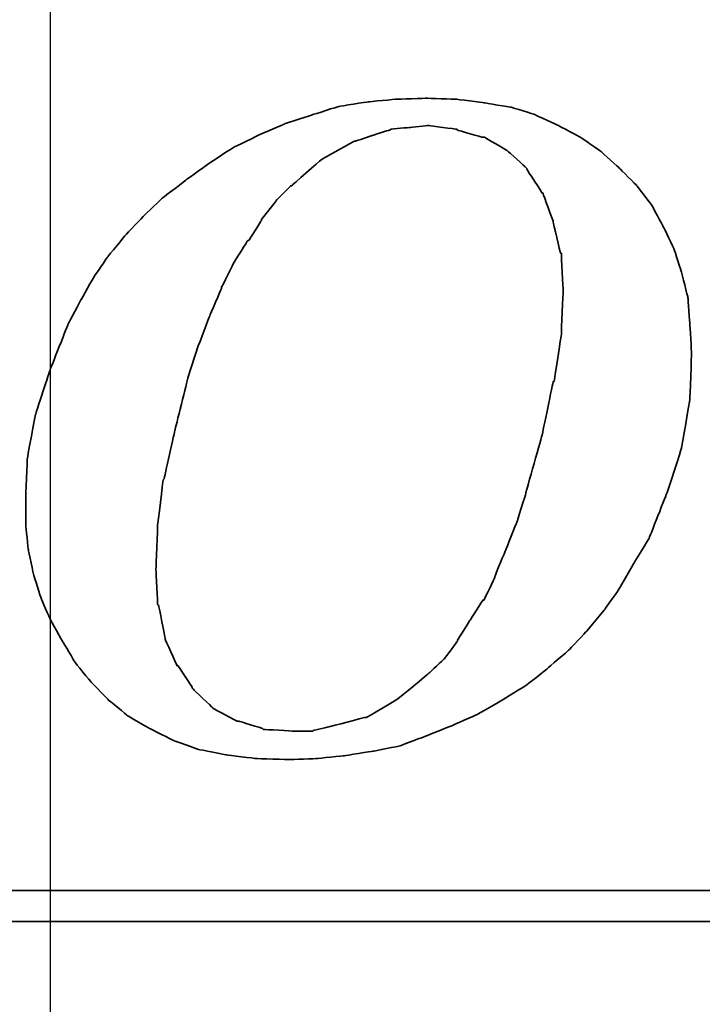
# Model space of a CAD drawing. Header units: millimetres. Extents: x -227 to 3135, y -1502 to 860.
# Tile 529 of 582: x 1241.61 to 1246.05, y -458.34 to -451.95. Entities that reach past the tile are written whole.
import ezdxf

# ---------------------------------------------------------------- set-up
doc = ezdxf.new("R2010")
doc.units = ezdxf.units.MM
doc.layers.add('2', color=7, linetype='CONTINUOUS', true_color=0xffffff)
doc.layers.add('DIM', color=4, linetype='CONTINUOUS')
doc.layers.add('layer 1', color=7, linetype='CONTINUOUS')

# ---------------------------------------------------------------- blocks, each defined once
blk = doc.blocks.new('TBI MOTION logo(完整正式版)')
at = {"layer": 'layer 1', "color": 22, "lineweight": 35}
for points, knots in [([(35.79625, -6.98375), (35.79625, -6.98375), (36.23125, -7.43875), (36.23125, -7.43875), (36.23125, -7.43875), (36.23125, -7.43875), (36.75625, -7.87125), (36.75625, -7.87125), (36.75625, -7.87125), (36.75625, -7.87125), (37.33125, -8.20375), (37.33125, -8.20375), (37.33125, -8.20375), (37.33125, -8.20375), (37.95625, -8.51875), (37.95625, -8.51875), (37.95625, -8.51875), (37.95625, -8.51875), (38.62625, -8.75875), (38.62625, -8.75875), (38.62625, -8.75875), (38.62625, -8.75875), (39.37125, -8.90375), (39.37125, -8.90375), (39.37125, -8.90375), (39.37125, -8.90375), (40.14125, -8.99875), (40.14125, -8.99875), (40.14125, -8.99875), (40.14125, -8.99875), (41.02625, -9.02375), (41.02625, -9.02375), (41.02625, -9.02375), (41.02625, -9.02375), (41.74625, -8.99875), (41.74625, -8.99875), (41.74625, -8.99875), (41.74625, -8.99875), (42.46625, -8.92375), (42.46625, -8.92375), (42.46625, -8.92375), (42.46625, -8.92375), (43.21125, -8.80625), (43.21125, -8.80625), (43.21125, -8.80625), (43.21125, -8.80625), (43.93125, -8.66375), (43.93125, -8.66375), (43.93125, -8.66375), (43.93125, -8.66375), (44.62625, -8.39875), (44.62625, -8.39875), (44.62625, -8.39875), (44.62625, -8.39875), (45.29625, -8.13375), (45.29625, -8.13375), (45.29625, -8.13375), (45.29625, -8.13375), (45.94625, -7.84375), (45.94625, -7.84375), (45.94625, -7.84375), (45.94625, -7.84375), (46.61625, -7.46375), (46.61625, -7.46375), (46.61625, -7.46375), (46.61625, -7.46375), (47.24125, -7.07875), (47.24125, -7.07875), (47.24125, -7.07875), (47.24125, -7.07875), (47.81625, -6.62375), (47.81625, -6.62375), (47.81625, -6.62375), (47.81625, -6.62375), (48.36875, -6.14375), (48.36875, -6.14375), (48.36875, -6.14375), (48.36875, -6.14375), (48.84625, -5.64125), (48.84625, -5.64125), (48.84625, -5.64125), (48.84625, -5.64125), (49.32625, -5.06375), (49.32625, -5.06375), (49.32625, -5.06375), (49.32625, -5.06375), (49.71125, -4.51374), (49.71125, -4.51374), (49.71125, -4.51374), (49.71125, -4.51374), (50.09625, -3.83874), (50.09625, -3.83874), (50.09625, -3.83874), (50.09625, -3.83874), (50.48125, -3.21374), (50.48125, -3.21374), (50.48125, -3.21374), (50.48125, -3.21374), (50.96125, -1.99125), (50.96125, -1.99125), (50.96125, -1.99125), (50.96125, -1.99125), (51.34375, -0.81875), (51.34375, -0.81875), (51.34375, -0.81875), (51.34375, -0.81875), (51.56125, 0.45624), (51.56125, 0.45624), (51.56125, 0.45624), (51.56125, 0.45624), (51.60625, 1.67624), (51.60625, 1.67624), (51.60625, 1.67624), (51.60625, 1.67624), (51.56125, 2.44625), (51.56125, 2.44625), (51.56125, 2.44625), (51.56125, 2.44625), (51.51125, 3.14125), (51.51125, 3.14125), (51.51125, 3.14125), (51.51125, 3.14125), (51.34375, 3.81125), (51.34375, 3.81125), (51.34375, 3.81125), (51.34375, 3.81125), (51.15125, 4.41125), (51.15125, 4.41125), (51.15125, 4.41125), (51.15125, 4.41125), (50.86125, 5.01125), (50.86125, 5.01125), (50.86125, 5.01125), (50.86125, 5.01125), (50.55125, 5.58875), (50.55125, 5.58875), (50.55125, 5.58875), (50.55125, 5.58875), (50.16625, 6.09125), (50.16625, 6.09125), (50.16625, 6.09125), (50.16625, 6.09125), (49.71125, 6.54875), (49.71125, 6.54875), (49.71125, 6.54875), (49.71125, 6.54875), (49.23125, 6.98125), (49.23125, 6.98125), (49.23125, 6.98125), (49.23125, 6.98125), (48.67875, 7.36625), (48.67875, 7.36625), (48.67875, 7.36625), (48.67875, 7.36625), (48.10375, 7.67625), (48.10375, 7.67625), (48.10375, 7.67625), (48.10375, 7.67625), (47.48125, 7.96375), (47.48125, 7.96375), (47.48125, 7.96375), (47.48125, 7.96375), (46.85625, 8.15625), (46.85625, 8.15625), (46.85625, 8.15625), (46.85625, 8.15625), (46.13625, 8.27624), (46.13625, 8.27624), (46.13625, 8.27624), (46.13625, 8.27624), (45.39125, 8.37125), (45.39125, 8.37125), (45.39125, 8.37125), (45.39125, 8.37125), (44.62625, 8.39624), (44.62625, 8.39624), (44.62625, 8.39624), (44.62625, 8.39624), (43.83625, 8.37125), (43.83625, 8.37125), (43.83625, 8.37125), (43.83625, 8.37125), (43.09125, 8.30125), (43.09125, 8.30125), (43.09125, 8.30125), (43.09125, 8.30125), (42.32125, 8.18125), (42.32125, 8.18125), (42.32125, 8.18125), (42.32125, 8.18125), (41.62875, 7.96375), (41.62875, 7.96375), (41.62875, 7.96375), (41.62875, 7.96375), (40.90625, 7.72625), (40.90625, 7.72625), (40.90625, 7.72625), (40.90625, 7.72625), (40.23624, 7.43625), (40.23624, 7.43625), (40.23624, 7.43625), (40.23624, 7.43625), (39.54124, 7.10125), (39.54124, 7.10125), (39.54124, 7.10125), (39.54124, 7.10125), (38.91625, 6.69125), (38.91625, 6.69125), (38.91625, 6.69125), (38.91625, 6.69125), (38.31625, 6.26125), (38.31625, 6.26125), (38.31625, 6.26125), (38.31625, 6.26125), (37.69125, 5.78125), (37.69125, 5.78125), (37.69125, 5.78125), (37.69125, 5.78125), (37.18625, 5.30125), (37.18625, 5.30125), (37.18625, 5.30125), (37.18625, 5.30125), (36.70625, 4.79624), (36.70625, 4.79624), (36.70625, 4.79624), (36.70625, 4.79624), (36.23125, 4.22125), (36.23125, 4.22125), (36.23125, 4.22125), (36.23125, 4.22125), (35.87124, 3.69375), (35.87124, 3.69375), (35.87124, 3.69375), (35.87124, 3.69375), (35.53125, 3.09125), (35.53125, 3.09125), (35.53125, 3.09125), (35.53125, 3.09125), (35.19875, 2.47125), (35.19875, 2.47125), (35.19875, 2.47125), (35.19875, 2.47125), (34.71625, 1.24625), (34.71625, 1.24625), (34.71625, 1.24625), (34.71625, 1.24625), (34.33125, 0.06874), (34.33125, 0.06874), (34.33125, 0.06874), (34.33125, 0.06874), (34.11625, -1.07875), (34.11625, -1.07875), (34.11625, -1.07875), (34.11625, -1.07875), (34.07125, -2.15875), (34.07125, -2.15875), (34.07125, -2.15875), (34.07125, -2.15875), (34.07125, -2.85375), (34.07125, -2.85375), (34.07125, -2.85375), (34.07125, -2.85375), (34.14125, -3.50375), (34.14125, -3.50375), (34.14125, -3.50375), (34.14125, -3.50375), (34.28625, -4.17375), (34.28625, -4.17375), (34.28625, -4.17375), (34.28625, -4.17375), (34.47625, -4.77624), (34.47625, -4.77624), (34.47625, -4.77624), (34.47625, -4.77624), (34.71625, -5.32625), (34.71625, -5.32625), (34.71625, -5.32625), (34.71625, -5.32625), (35.05375, -5.92875), (35.05375, -5.92875), (35.05375, -5.92875), (35.05375, -5.92875), (35.36375, -6.45375), (35.36375, -6.45375), (35.36375, -6.45375), (35.36375, -6.45375), (35.79625, -6.98375), (35.79625, -6.98375)], [0, 0, 0, 0, 0.01388889, 0.01388889, 0.01388889, 0.0138889, 0.02777778, 0.02777778, 0.02777778, 0.02777779, 0.04166667, 0.04166667, 0.04166667, 0.04166668, 0.05555556, 0.05555556, 0.05555556, 0.05555557, 0.06944444, 0.06944444, 0.06944444, 0.06944445, 0.08333333, 0.08333333, 0.08333333, 0.08333334, 0.09722222, 0.09722222, 0.09722222, 0.09722223, 0.11111111, 0.11111111, 0.11111111, 0.11111112, 0.125, 0.125, 0.125, 0.12500001, 0.13888889, 0.13888889, 0.13888889, 0.1388889, 0.15277778, 0.15277778, 0.15277778, 0.15277779, 0.16666667, 0.16666667, 0.16666667, 0.16666668, 0.18055556, 0.18055556, 0.18055556, 0.18055557, 0.19444444, 0.19444444, 0.19444444, 0.19444445, 0.20833333, 0.20833333, 0.20833333, 0.20833334, 0.22222222, 0.22222222, 0.22222222, 0.22222223, 0.23611111, 0.23611111, 0.23611111, 0.23611112, 0.25, 0.25, 0.25, 0.25000001, 0.26388889, 0.26388889, 0.26388889, 0.2638889, 0.27777778, 0.27777778, 0.27777778, 0.27777779, 0.29166667, 0.29166667, 0.29166667, 0.29166668, 0.30555556, 0.30555556, 0.30555556, 0.30555557, 0.31944444, 0.31944444, 0.31944444, 0.31944445, 0.33333333, 0.33333333, 0.33333333, 0.33333334, 0.34722222, 0.34722222, 0.34722222, 0.34722223, 0.36111111, 0.36111111, 0.36111111, 0.36111112, 0.375, 0.375, 0.375, 0.37500001, 0.38888889, 0.38888889, 0.38888889, 0.3888889, 0.40277778, 0.40277778, 0.40277778, 0.40277779, 0.41666667, 0.41666667, 0.41666667, 0.41666668, 0.43055556, 0.43055556, 0.43055556, 0.43055557, 0.44444444, 0.44444444, 0.44444444, 0.44444445, 0.45833333, 0.45833333, 0.45833333, 0.45833334, 0.47222222, 0.47222222, 0.47222222, 0.47222223, 0.48611111, 0.48611111, 0.48611111, 0.48611112, 0.5, 0.5, 0.5, 0.50000001, 0.51388889, 0.51388889, 0.51388889, 0.5138889, 0.52777778, 0.52777778, 0.52777778, 0.52777779, 0.54166667, 0.54166667, 0.54166667, 0.54166668, 0.55555556, 0.55555556, 0.55555556, 0.55555557, 0.56944444, 0.56944444, 0.56944444, 0.56944445, 0.58333333, 0.58333333, 0.58333333, 0.58333334, 0.59722222, 0.59722222, 0.59722222, 0.59722223, 0.61111111, 0.61111111, 0.61111111, 0.61111112, 0.625, 0.625, 0.625, 0.62500001, 0.63888889, 0.63888889, 0.63888889, 0.6388889, 0.65277778, 0.65277778, 0.65277778, 0.65277779, 0.66666667, 0.66666667, 0.66666667, 0.66666668, 0.68055556, 0.68055556, 0.68055556, 0.68055557, 0.69444444, 0.69444444, 0.69444444, 0.69444445, 0.70833333, 0.70833333, 0.70833333, 0.70833334, 0.72222222, 0.72222222, 0.72222222, 0.72222223, 0.73611111, 0.73611111, 0.73611111, 0.73611112, 0.75, 0.75, 0.75, 0.75000001, 0.76388889, 0.76388889, 0.76388889, 0.7638889, 0.77777778, 0.77777778, 0.77777778, 0.77777779, 0.79166667, 0.79166667, 0.79166667, 0.79166668, 0.80555556, 0.80555556, 0.80555556, 0.80555557, 0.81944444, 0.81944444, 0.81944444, 0.81944445, 0.83333333, 0.83333333, 0.83333333, 0.83333334, 0.84722222, 0.84722222, 0.84722222, 0.84722223, 0.86111111, 0.86111111, 0.86111111, 0.86111112, 0.875, 0.875, 0.875, 0.87500001, 0.88888889, 0.88888889, 0.88888889, 0.8888889, 0.90277778, 0.90277778, 0.90277778, 0.90277779, 0.91666667, 0.91666667, 0.91666667, 0.91666668, 0.93055556, 0.93055556, 0.93055556, 0.93055557, 0.94444444, 0.94444444, 0.94444444, 0.94444445, 0.95833333, 0.95833333, 0.95833333, 0.95833334, 0.97222222, 0.97222222, 0.97222222, 0.97222223, 0.98611111, 0.98611111, 0.98611111, 0.98611112, 1, 1, 1, 1]), ([(38.33875, 1.03124), (38.33875, 1.03124), (38.62625, 1.89625), (38.62625, 1.89625), (38.62625, 1.89625), (38.62625, 1.89625), (38.91625, 2.66375), (38.91625, 2.66375), (38.91625, 2.66375), (38.91625, 2.66375), (39.22625, 3.38125), (39.22625, 3.38125), (39.22625, 3.38125), (39.22625, 3.38125), (39.22625, 3.40624), (39.22625, 3.40624), (39.22625, 3.40624), (39.22625, 3.40624), (39.56124, 4.07624), (39.56124, 4.07624), (39.56124, 4.07624), (39.56124, 4.07624), (39.92125, 4.65125), (39.92125, 4.65125), (39.92125, 4.65125), (39.92125, 4.65125), (39.94625, 4.65125), (39.94625, 4.65125), (39.94625, 4.65125), (39.94625, 4.65125), (40.28125, 5.17875), (40.28125, 5.17875), (40.28125, 5.17875), (40.28125, 5.17875), (40.28125, 5.20375), (40.28125, 5.20375), (40.28125, 5.20375), (40.28125, 5.20375), (40.66875, 5.68625), (40.66875, 5.68625), (40.66875, 5.68625), (40.66875, 5.68625), (40.66875, 5.70625), (40.66875, 5.70625), (40.66875, 5.70625), (40.66875, 5.70625), (41.05124, 6.09125), (41.05124, 6.09125), (41.05124, 6.09125), (41.05124, 6.09125), (41.07625, 6.09125), (41.07625, 6.09125), (41.07625, 6.09125), (41.07625, 6.09125), (41.84125, 6.76625), (41.84125, 6.76625), (41.84125, 6.76625), (41.84125, 6.76625), (41.86625, 6.78625), (41.86625, 6.78625), (41.86625, 6.78625), (41.86625, 6.78625), (42.73125, 7.26624), (42.73125, 7.26624), (42.73125, 7.26624), (42.73125, 7.26624), (42.75625, 7.26624), (42.75625, 7.26624), (42.75625, 7.26624), (42.75625, 7.26624), (43.18625, 7.41125), (43.18625, 7.41125), (43.18625, 7.41125), (43.18625, 7.41125), (43.64125, 7.55625), (43.64125, 7.55625), (43.64125, 7.55625), (43.64125, 7.55625), (43.66625, 7.55625), (43.66625, 7.55625), (43.66625, 7.55625), (43.66625, 7.55625), (43.69125, 7.58124), (43.69125, 7.58124), (43.69125, 7.58124), (43.69125, 7.58124), (44.19125, 7.62625), (44.19125, 7.62625), (44.19125, 7.62625), (44.19125, 7.62625), (44.67125, 7.67625), (44.67125, 7.67625), (44.67125, 7.67625), (44.67125, 7.67625), (44.69625, 7.67625), (44.69625, 7.67625), (44.69625, 7.67625), (44.69625, 7.67625), (45.41875, 7.58124), (45.41875, 7.58124), (45.41875, 7.58124), (45.41875, 7.58124), (45.44125, 7.55625), (45.44125, 7.55625), (45.44125, 7.55625), (45.44125, 7.55625), (46.11125, 7.36625), (46.11125, 7.36625), (46.11125, 7.36625), (46.11125, 7.36625), (46.13625, 7.36625), (46.13625, 7.36625), (46.13625, 7.36625), (46.13625, 7.36625), (46.15875, 7.36625), (46.15875, 7.36625), (46.15875, 7.36625), (46.15875, 7.36625), (46.73625, 7.02624), (46.73625, 7.02624), (46.73625, 7.02624), (46.73625, 7.02624), (46.76125, 7.00624), (46.76125, 7.00624), (46.76125, 7.00624), (46.76125, 7.00624), (47.24125, 6.57124), (47.24125, 6.57124), (47.24125, 6.57124), (47.24125, 6.57124), (47.26625, 6.54875), (47.26625, 6.54875), (47.26625, 6.54875), (47.26625, 6.54875), (47.26625, 6.52375), (47.26625, 6.52375), (47.26625, 6.52375), (47.26625, 6.52375), (47.67375, 5.89875), (47.67375, 5.89875), (47.67375, 5.89875), (47.67375, 5.89875), (47.69625, 5.89875), (47.69625, 5.89875), (47.69625, 5.89875), (47.69625, 5.89875), (47.69625, 5.87625), (47.69625, 5.87625), (47.69625, 5.87625), (47.69625, 5.87625), (47.96125, 5.15625), (47.96125, 5.15625), (47.96125, 5.15625), (47.96125, 5.15625), (47.96125, 5.13125), (47.96125, 5.13125), (47.96125, 5.13125), (47.96125, 5.13125), (48.15125, 4.31875), (48.15125, 4.31875), (48.15125, 4.31875), (48.15125, 4.31875), (48.17625, 4.31875), (48.17625, 4.31875), (48.17625, 4.31875), (48.17625, 4.31875), (48.17625, 4.29125), (48.17625, 4.29125), (48.17625, 4.29125), (48.17625, 4.29125), (48.22625, 3.33125), (48.22625, 3.33125), (48.22625, 3.33125), (48.22625, 3.33125), (48.22625, 3.30875), (48.22625, 3.30875), (48.22625, 3.30875), (48.22625, 3.30875), (48.17625, 2.20624), (48.17625, 2.20624), (48.17625, 2.20624), (48.17625, 2.20624), (48.17625, 2.18124), (48.17625, 2.18124), (48.17625, 2.18124), (48.17625, 2.18124), (47.98375, 0.93624), (47.98375, 0.93624), (47.98375, 0.93624), (47.98375, 0.93624), (47.96125, 0.93624), (47.96125, 0.93624), (47.96125, 0.93624), (47.96125, 0.93624), (47.67375, -0.45874), (47.67375, -0.45874), (47.67375, -0.45874), (47.67375, -0.45874), (47.24125, -1.99125), (47.24125, -1.99125), (47.24125, -1.99125), (47.24125, -1.99125), (47.24125, -2.01874), (47.24125, -2.01874), (47.24125, -2.01874), (47.24125, -2.01874), (47.00125, -2.78375), (47.00125, -2.78375), (47.00125, -2.78375), (47.00125, -2.78375), (46.71125, -3.50375), (46.71125, -3.50375), (46.71125, -3.50375), (46.71125, -3.50375), (46.42625, -4.19875), (46.42625, -4.19875), (46.42625, -4.19875), (46.42625, -4.19875), (46.42625, -4.22375), (46.42625, -4.22375), (46.42625, -4.22375), (46.42625, -4.22375), (46.13625, -4.82374), (46.13625, -4.82374), (46.13625, -4.82374), (46.13625, -4.82374), (46.11125, -4.82374), (46.11125, -4.82374), (46.11125, -4.82374), (46.11125, -4.82374), (45.77625, -5.35125), (45.77625, -5.35125), (45.77625, -5.35125), (45.77625, -5.35125), (45.44125, -5.87875), (45.44125, -5.87875), (45.44125, -5.87875), (45.44125, -5.87875), (45.44125, -5.90375), (45.44125, -5.90375), (45.44125, -5.90375), (45.44125, -5.90375), (45.10625, -6.35875), (45.10625, -6.35875), (45.10625, -6.35875), (45.10625, -6.35875), (45.08125, -6.38375), (45.08125, -6.38375), (45.08125, -6.38375), (45.08125, -6.38375), (44.69625, -6.74375), (44.69625, -6.74375), (44.69625, -6.74375), (44.69625, -6.74375), (43.88375, -7.41625), (43.88375, -7.41625), (43.88375, -7.41625), (43.88375, -7.41625), (43.85625, -7.43875), (43.85625, -7.43875), (43.85625, -7.43875), (43.85625, -7.43875), (43.04125, -7.91875), (43.04125, -7.91875), (43.04125, -7.91875), (43.04125, -7.91875), (43.01625, -7.91875), (43.01625, -7.91875), (43.01625, -7.91875), (43.01625, -7.91875), (42.99625, -7.91875), (42.99625, -7.91875), (42.99625, -7.91875), (42.99625, -7.91875), (42.08125, -8.15875), (42.08125, -8.15875), (42.08125, -8.15875), (42.08125, -8.15875), (41.65125, -8.25625), (41.65125, -8.25625), (41.65125, -8.25625), (41.65125, -8.25625), (41.62875, -8.27875), (41.62875, -8.27875), (41.62875, -8.27875), (41.62875, -8.27875), (41.60125, -8.27875), (41.60125, -8.27875), (41.60125, -8.27875), (41.60125, -8.27875), (41.12125, -8.27875), (41.12125, -8.27875), (41.12125, -8.27875), (41.12125, -8.27875), (40.35624, -8.23125), (40.35624, -8.23125), (40.35624, -8.23125), (40.35624, -8.23125), (40.33125, -8.23125), (40.33125, -8.23125), (40.33125, -8.23125), (40.33125, -8.23125), (40.30625, -8.20375), (40.30625, -8.20375), (40.30625, -8.20375), (40.30625, -8.20375), (39.68375, -8.01375), (39.68375, -8.01375), (39.68375, -8.01375), (39.68375, -8.01375), (39.66124, -8.01375), (39.66124, -8.01375), (39.66124, -8.01375), (39.66124, -8.01375), (39.63625, -8.01375), (39.63625, -8.01375), (39.63625, -8.01375), (39.63625, -8.01375), (39.01125, -7.67875), (39.01125, -7.67875), (39.01125, -7.67875), (39.01125, -7.67875), (38.98875, -7.65375), (38.98875, -7.65375), (38.98875, -7.65375), (38.98875, -7.65375), (38.48625, -7.17375), (38.48625, -7.17375), (38.48625, -7.17375), (38.48625, -7.17375), (38.45875, -7.14875), (38.45875, -7.14875), (38.45875, -7.14875), (38.45875, -7.14875), (38.45875, -7.12875), (38.45875, -7.12875), (38.45875, -7.12875), (38.45875, -7.12875), (38.07625, -6.54875), (38.07625, -6.54875), (38.07625, -6.54875), (38.07625, -6.54875), (38.05125, -6.54875), (38.05125, -6.54875), (38.05125, -6.54875), (38.05125, -6.54875), (38.05125, -6.52875), (38.05125, -6.52875), (38.05125, -6.52875), (38.05125, -6.52875), (37.74125, -5.85375), (37.74125, -5.85375), (37.74125, -5.85375), (37.74125, -5.85375), (37.74125, -5.82875), (37.74125, -5.82875), (37.74125, -5.82875), (37.74125, -5.82875), (37.57375, -4.96875), (37.57375, -4.96875), (37.57375, -4.96875), (37.57375, -4.96875), (37.54625, -4.94375), (37.54625, -4.94375), (37.54625, -4.94375), (37.54625, -4.94375), (37.50125, -4.03375), (37.50125, -4.03375), (37.50125, -4.03375), (37.50125, -4.03375), (37.50125, -4.00875), (37.50125, -4.00875), (37.50125, -4.00875), (37.50125, -4.00875), (37.54625, -2.85375), (37.54625, -2.85375), (37.54625, -2.85375), (37.54625, -2.85375), (37.69125, -1.65875), (37.69125, -1.65875), (37.69125, -1.65875), (37.69125, -1.65875), (37.71624, -1.63375), (37.71624, -1.63375), (37.71624, -1.63375), (37.71624, -1.63375), (38.00375, -0.33875), (38.00375, -0.33875), (38.00375, -0.33875), (38.00375, -0.33875), (38.33875, 1.00624), (38.33875, 1.00624), (38.33875, 1.00624), (38.33875, 1.00624), (38.33875, 1.03124), (38.33875, 1.03124)], [0, 0, 0, 0, 0.01010101, 0.01010101, 0.01010101, 0.01010102, 0.02020202, 0.02020202, 0.02020202, 0.02020203, 0.03030303, 0.03030303, 0.03030303, 0.03030304, 0.04040404, 0.04040404, 0.04040404, 0.04040405, 0.05050505, 0.05050505, 0.05050505, 0.05050506, 0.06060606, 0.06060606, 0.06060606, 0.06060607, 0.07070707, 0.07070707, 0.07070707, 0.07070708, 0.08080808, 0.08080808, 0.08080808, 0.08080809, 0.09090909, 0.09090909, 0.09090909, 0.0909091, 0.1010101, 0.1010101, 0.1010101, 0.10101011, 0.11111111, 0.11111111, 0.11111111, 0.11111112, 0.12121212, 0.12121212, 0.12121212, 0.12121213, 0.13131313, 0.13131313, 0.13131313, 0.13131314, 0.14141414, 0.14141414, 0.14141414, 0.14141415, 0.15151515, 0.15151515, 0.15151515, 0.15151516, 0.16161616, 0.16161616, 0.16161616, 0.16161617, 0.17171717, 0.17171717, 0.17171717, 0.17171718, 0.18181818, 0.18181818, 0.18181818, 0.18181819, 0.19191919, 0.19191919, 0.19191919, 0.1919192, 0.2020202, 0.2020202, 0.2020202, 0.20202021, 0.21212121, 0.21212121, 0.21212121, 0.21212122, 0.22222222, 0.22222222, 0.22222222, 0.22222223, 0.23232323, 0.23232323, 0.23232323, 0.23232324, 0.24242424, 0.24242424, 0.24242424, 0.24242425, 0.25252525, 0.25252525, 0.25252525, 0.25252526, 0.26262626, 0.26262626, 0.26262626, 0.26262627, 0.27272727, 0.27272727, 0.27272727, 0.27272728, 0.28282828, 0.28282828, 0.28282828, 0.28282829, 0.29292929, 0.29292929, 0.29292929, 0.2929293, 0.3030303, 0.3030303, 0.3030303, 0.30303031, 0.31313131, 0.31313131, 0.31313131, 0.31313132, 0.32323232, 0.32323232, 0.32323232, 0.32323233, 0.33333333, 0.33333333, 0.33333333, 0.33333334, 0.34343434, 0.34343434, 0.34343434, 0.34343435, 0.35353535, 0.35353535, 0.35353535, 0.35353536, 0.36363636, 0.36363636, 0.36363636, 0.36363637, 0.37373737, 0.37373737, 0.37373737, 0.37373738, 0.38383838, 0.38383838, 0.38383838, 0.38383839, 0.39393939, 0.39393939, 0.39393939, 0.3939394, 0.4040404, 0.4040404, 0.4040404, 0.40404041, 0.41414141, 0.41414141, 0.41414141, 0.41414142, 0.42424242, 0.42424242, 0.42424242, 0.42424243, 0.43434343, 0.43434343, 0.43434343, 0.43434344, 0.44444444, 0.44444444, 0.44444444, 0.44444445, 0.45454545, 0.45454545, 0.45454545, 0.45454546, 0.46464646, 0.46464646, 0.46464646, 0.46464647, 0.47474747, 0.47474747, 0.47474747, 0.47474748, 0.48484848, 0.48484848, 0.48484848, 0.48484849, 0.49494949, 0.49494949, 0.49494949, 0.4949495, 0.50505051, 0.50505051, 0.50505051, 0.50505052, 0.51515152, 0.51515152, 0.51515152, 0.51515153, 0.52525253, 0.52525253, 0.52525253, 0.52525254, 0.53535354, 0.53535354, 0.53535354, 0.53535355, 0.54545455, 0.54545455, 0.54545455, 0.54545456, 0.55555556, 0.55555556, 0.55555556, 0.55555557, 0.56565657, 0.56565657, 0.56565657, 0.56565658, 0.57575758, 0.57575758, 0.57575758, 0.57575759, 0.58585859, 0.58585859, 0.58585859, 0.5858586, 0.5959596, 0.5959596, 0.5959596, 0.59595961, 0.60606061, 0.60606061, 0.60606061, 0.60606062, 0.61616162, 0.61616162, 0.61616162, 0.61616163, 0.62626263, 0.62626263, 0.62626263, 0.62626264, 0.63636364, 0.63636364, 0.63636364, 0.63636365, 0.64646465, 0.64646465, 0.64646465, 0.64646466, 0.65656566, 0.65656566, 0.65656566, 0.65656567, 0.66666667, 0.66666667, 0.66666667, 0.66666668, 0.67676768, 0.67676768, 0.67676768, 0.67676769, 0.68686869, 0.68686869, 0.68686869, 0.6868687, 0.6969697, 0.6969697, 0.6969697, 0.69696971, 0.70707071, 0.70707071, 0.70707071, 0.70707072, 0.71717172, 0.71717172, 0.71717172, 0.71717173, 0.72727273, 0.72727273, 0.72727273, 0.72727274, 0.73737374, 0.73737374, 0.73737374, 0.73737375, 0.74747475, 0.74747475, 0.74747475, 0.74747476, 0.75757576, 0.75757576, 0.75757576, 0.75757577, 0.76767677, 0.76767677, 0.76767677, 0.76767678, 0.77777778, 0.77777778, 0.77777778, 0.77777779, 0.78787879, 0.78787879, 0.78787879, 0.7878788, 0.7979798, 0.7979798, 0.7979798, 0.79797981, 0.80808081, 0.80808081, 0.80808081, 0.80808082, 0.81818182, 0.81818182, 0.81818182, 0.81818183, 0.82828283, 0.82828283, 0.82828283, 0.82828284, 0.83838384, 0.83838384, 0.83838384, 0.83838385, 0.84848485, 0.84848485, 0.84848485, 0.84848486, 0.85858586, 0.85858586, 0.85858586, 0.85858587, 0.86868687, 0.86868687, 0.86868687, 0.86868688, 0.87878788, 0.87878788, 0.87878788, 0.87878789, 0.88888889, 0.88888889, 0.88888889, 0.8888889, 0.8989899, 0.8989899, 0.8989899, 0.89898991, 0.90909091, 0.90909091, 0.90909091, 0.90909092, 0.91919192, 0.91919192, 0.91919192, 0.91919193, 0.92929293, 0.92929293, 0.92929293, 0.92929294, 0.93939394, 0.93939394, 0.93939394, 0.93939395, 0.94949495, 0.94949495, 0.94949495, 0.94949496, 0.95959596, 0.95959596, 0.95959596, 0.95959597, 0.96969697, 0.96969697, 0.96969697, 0.96969698, 0.97979798, 0.97979798, 0.97979798, 0.97979799, 0.98989899, 0.98989899, 0.98989899, 0.989899, 1, 1, 1, 1]), ([(75.90875, -9.47875), (75.90875, -9.47875), (75.90875, -12.28625), (75.90875, -12.28625), (75.90875, -12.28625), (75.90875, -12.28625), (75.90875, -12.47875), (75.90875, -12.47875), (75.90875, -12.47875), (75.90875, -12.47875), (75.71625, -12.47875), (75.71625, -12.47875), (75.71625, -12.47875), (75.71625, -12.47875), (-88.32875, -12.47875), (-88.32875, -12.47875), (-88.32875, -12.47875), (-88.32875, -12.47875), (-88.32875, -13.29375), (-88.32875, -13.29375), (-88.32875, -13.29375), (-88.32875, -13.29375), (82.89125, -13.29375), (82.89125, -13.29375), (82.89125, -13.29375), (82.89125, -13.29375), (75.90875, -9.47875), (75.90875, -9.47875)], [0, 0, 0, 0, 0.14285714, 0.14285714, 0.14285714, 0.14285715, 0.28571429, 0.28571429, 0.28571429, 0.2857143, 0.42857143, 0.42857143, 0.42857143, 0.42857144, 0.57142857, 0.57142857, 0.57142857, 0.57142858, 0.71428571, 0.71428571, 0.71428571, 0.71428572, 0.85714286, 0.85714286, 0.85714286, 0.85714287, 1, 1, 1, 1])]:
    blk.add_open_spline(points, degree=3, knots=knots, dxfattribs=at)

msp = doc.modelspace()

# ---------------------------------------------------------------- linework, layer by layer
at = {"layer": '2'}
msp.add_line((1241.8153, -473.7128), (1241.8153, -430.5928), dxfattribs=at)

# ---------------------------------------------------------------- block references
at = {"layer": 'DIM', "color": 7, "xscale": 0.246592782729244, "yscale": 0.246592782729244, "zscale": 0.246592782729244}
msp.add_blockref('TBI MOTION logo(完整正式版)', (1233.252, -454.5292), dxfattribs=at)

doc.saveas('drawing.dxf')
